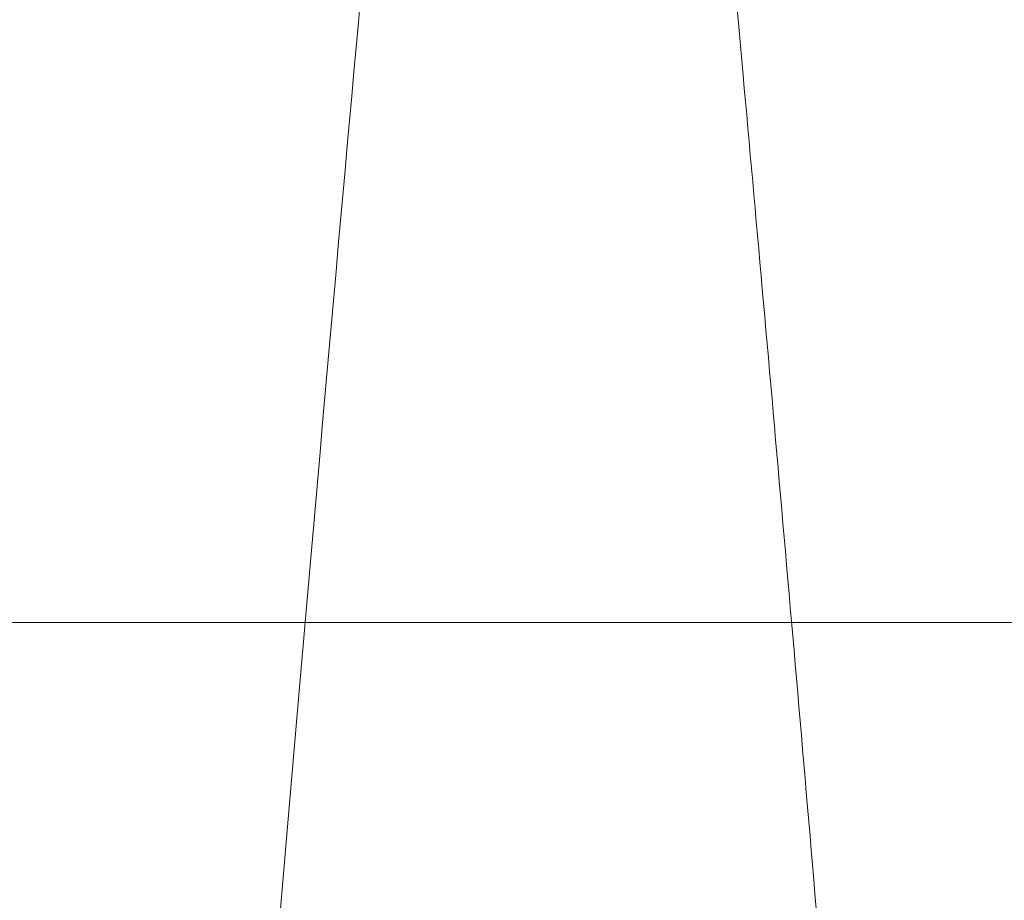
# Model space of a CAD drawing. Header units: inches. Extents: x 1 to 109, y 1 to 85.
# Tile 683 of 1056: x 88.36624 to 88.36975, y 24.49816 to 24.5013. Entities that reach past the tile are written whole.
import ezdxf

# ---------------------------------------------------------------- set-up
doc = ezdxf.new("R2010")
doc.units = ezdxf.units.IN
doc.header["$MEASUREMENT"] = 0

msp = doc.modelspace()

# ---------------------------------------------------------------- linework, layer by layer
at = {"color": 7, "linetype": 'Continuous', "lineweight": 15, "ltscale": 5}
msp.add_line((88.3473241, 24.4991467), (88.4223241, 24.4991467), dxfattribs=at)
for points in [[(88.373009, 24.4341884), (88.3729195, 24.4360523), (88.3727389, 24.4398112), (88.3724534, 24.4454627), (88.3721562, 24.451134), (88.3718483, 24.4567788), (88.3715322, 24.4623489), (88.3712165, 24.4676916), (88.370904, 24.4727715), (88.3705972, 24.4775614), (88.3702921, 24.4821258), (88.3699912, 24.486433), (88.3696905, 24.4905357), (88.3693927, 24.4943903), (88.3691006, 24.497955), (88.3688207, 24.501144), (88.3685554, 24.5039782), (88.3682776, 24.5064731), (88.3679928, 24.5085857), (88.3677026, 24.510314), (88.3674094, 24.5116582), (88.3671096, 24.5126327), (88.3668052, 24.5132232), (88.3664924, 24.513425), (88.3661734, 24.5132068), (88.365851, 24.512543), (88.3655339, 24.5114491), (88.3652247, 24.5099428), (88.3649258, 24.5080482), (88.3646441, 24.5058364), (88.3643809, 24.5033537), (88.3641295, 24.5006182), (88.3638637, 24.4975625), (88.3635874, 24.4941712), (88.3632949, 24.4903796), (88.3629879, 24.486184), (88.3626682, 24.4815898), (88.3623443, 24.4767104), (88.3620188, 24.4715845), (88.3616945, 24.4662549), (88.36138, 24.4608713), (88.3610778, 24.4554893), (88.3607892, 24.4501583), (88.3605106, 24.4448109), (88.3602425, 24.4394859), (88.3600725, 24.435945), (88.3599882, 24.4341884)], [(88.3762642, 24.4341884), (88.3761747, 24.4360523), (88.3759941, 24.4398112), (88.3757086, 24.4454627), (88.3754114, 24.451134), (88.3751035, 24.4567788), (88.3747874, 24.4623489), (88.3744717, 24.4676916), (88.3741592, 24.4727715), (88.3738524, 24.4775614), (88.3735473, 24.4821258), (88.3732464, 24.486433), (88.3729457, 24.4905357), (88.3726479, 24.4943903), (88.3723558, 24.497955), (88.3720759, 24.501144), (88.3718106, 24.5039782), (88.3715328, 24.5064731), (88.371248, 24.5085857), (88.3709578, 24.510314), (88.3706646, 24.5116582), (88.3703648, 24.5126327), (88.3700604, 24.5132232), (88.3697476, 24.513425), (88.3694286, 24.5132068), (88.3691062, 24.512543), (88.3687891, 24.5114491), (88.3684799, 24.5099428), (88.368181, 24.5080482), (88.3678993, 24.5058364), (88.3676361, 24.5033537), (88.3673847, 24.5006182), (88.367119, 24.4975625), (88.3668426, 24.4941712), (88.3665501, 24.4903796), (88.3662431, 24.486184), (88.3659235, 24.4815898), (88.3655995, 24.4767104), (88.365274, 24.4715845), (88.3649497, 24.4662549), (88.3646352, 24.4608713), (88.364333, 24.4554893), (88.3640445, 24.4501583), (88.3637658, 24.4448109), (88.3634977, 24.4394859), (88.3633277, 24.435945), (88.3632434, 24.4341884)]]:
    msp.add_open_spline(points, degree=3, knots=[0, 0, 0, 0, 0.022479, 0.045331, 0.068506, 0.091948, 0.115595, 0.139386, 0.161889, 0.184404, 0.206874, 0.229245, 0.25146, 0.274794, 0.297838, 0.320536, 0.342918, 0.365562, 0.38856, 0.410518, 0.432694, 0.455036, 0.47749, 0.5, 0.523873, 0.547679, 0.571351, 0.594825, 0.618042, 0.640943, 0.662202, 0.683327, 0.704778, 0.726531, 0.74854, 0.772107, 0.795844, 0.819687, 0.843568, 0.86742, 0.891176, 0.913429, 0.935486, 0.957297, 0.978816, 1, 1, 1, 1], dxfattribs=at)

doc.saveas('drawing.dxf')
